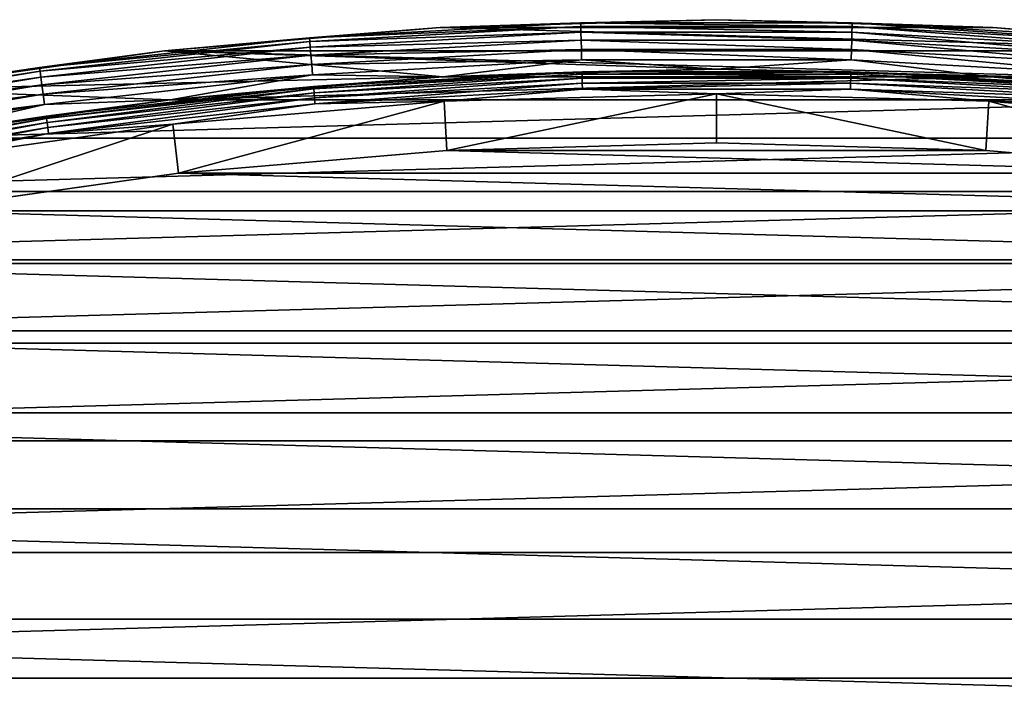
# Model space of a CAD drawing. Header units: millimetres. Extents: x -100 to 100, y -64 to 136.
# Tile 524 of 530: x -14 to 6, y 122 to 136. Entities that reach past the tile are written whole.
import ezdxf

# ---------------------------------------------------------------- set-up
doc = ezdxf.new("R2010")
doc.units = ezdxf.units.MM
doc.header["$LTSCALE"] = 159.143519
for name, color, linetype in [('393', 7, 'CONTINUOUS'), ('395', 7, 'CONTINUOUS'), ('397', 7, 'CONTINUOUS'), ('398', 7, 'CONTINUOUS'), ('399', 7, 'CONTINUOUS'), ('401', 7, 'CONTINUOUS'), ('403', 7, 'CONTINUOUS'), ('407', 7, 'CONTINUOUS'), ('408', 7, 'CONTINUOUS')]:
    doc.layers.add(name, color=color, linetype=linetype)

msp = doc.modelspace()

# ---------------------------------------------------------------- linework, layer by layer
at = {"layer": '393', "color": 7, "linetype": 'CONTINUOUS', "true_color": 0xaaaaaa}
for points in [[(-5.523, 134.145, 44.7), (0, 134.3, 44.7), (-5.466, 133.147, 44.7), (-5.523, 134.145, 44.7)], [(-5.466, 133.147, 44.7), (0, 134.3, 44.7), (0, 133.3, 44.7), (-5.466, 133.147, 44.7)], [(0, 134.3, 44.7), (5.523, 134.145, 44.7), (5.466, 133.147, 44.7), (0, 134.3, 44.7)], [(0, 133.3, 44.7), (0, 134.3, 44.7), (5.466, 133.147, 44.7), (0, 133.3, 44.7)], [(-11.029, 133.681, 44.7), (-5.523, 134.145, 44.7), (-10.916, 132.687, 44.7), (-11.029, 133.681, 44.7)], [(-10.916, 132.687, 44.7), (-5.523, 134.145, 44.7), (-5.466, 133.147, 44.7), (-10.916, 132.687, 44.7)], [(5.466, 133.147, 44.7), (5.523, 134.145, 44.7), (10.916, 132.687, 44.7), (5.466, 133.147, 44.7)], [(5.523, 134.145, 44.7), (11.029, 133.681, 44.7), (10.916, 132.687, 44.7), (5.523, 134.145, 44.7)], [(-16.5, 132.908, 44.7), (-11.029, 133.681, 44.7), (-16.333, 131.922, 44.7), (-16.5, 132.908, 44.7)], [(-16.333, 131.922, 44.7), (-11.029, 133.681, 44.7), (-10.916, 132.687, 44.7), (-16.333, 131.922, 44.7)]]:
    msp.add_3dface(points, dxfattribs=at)
at = {"layer": '395', "color": 7, "linetype": 'CONTINUOUS', "true_color": 0xaaaaaa}
for points in [[(-5.607, 135.643, 37.7), (11.196, 135.171, 37.7), (-11.196, 135.171, 37.7), (-5.607, 135.643, 37.7)], [(0, 135.8, 37.7), (5.607, 135.643, 37.7), (-5.607, 135.643, 37.7), (0, 135.8, 37.7)], [(5.607, 135.643, 37.7), (11.196, 135.171, 37.7), (-5.607, 135.643, 37.7), (5.607, 135.643, 37.7)], [(-16.751, 134.387, 37.7), (-11.196, 135.171, 37.7), (-5.551, 134.644, 37.7), (-16.751, 134.387, 37.7)], [(11.196, 135.171, 37.7), (16.751, 134.387, 37.7), (-11.196, 135.171, 37.7), (11.196, 135.171, 37.7)], [(-11.196, 135.171, 37.7), (16.751, 134.387, 37.7), (0, 134.8, 37.7), (-11.196, 135.171, 37.7)], [(-5.551, 134.644, 37.7), (-11.196, 135.171, 37.7), (0, 134.8, 37.7), (-5.551, 134.644, 37.7)], [(-11.085, 134.177, 37.7), (-16.751, 134.387, 37.7), (-5.551, 134.644, 37.7), (-11.085, 134.177, 37.7)], [(0, 134.8, 37.7), (16.751, 134.387, 37.7), (5.551, 134.644, 37.7), (0, 134.8, 37.7)], [(5.551, 134.644, 37.7), (16.751, 134.387, 37.7), (11.085, 134.177, 37.7), (5.551, 134.644, 37.7)], [(-16.583, 133.401, 37.7), (-16.751, 134.387, 37.7), (-11.085, 134.177, 37.7), (-16.583, 133.401, 37.7)]]:
    msp.add_3dface(points, dxfattribs=at)
at = {"layer": '397', "color": 7, "linetype": 'CONTINUOUS', "true_color": 0xaaaaaa}
for points in [[(-5.551, 134.644, 45.7), (-11.085, 134.177, 45.7), (5.551, 134.644, 45.7), (-5.551, 134.644, 45.7)], [(5.551, 134.644, 45.7), (-11.085, 134.177, 45.7), (11.085, 134.177, 45.7), (5.551, 134.644, 45.7)], [(0, 134.8, 45.7), (-5.551, 134.644, 45.7), (5.551, 134.644, 45.7), (0, 134.8, 45.7)], [(-11.085, 134.177, 45.7), (-16.584, 133.401, 45.7), (11.085, 134.177, 45.7), (-11.085, 134.177, 45.7)], [(11.085, 134.177, 45.7), (-16.584, 133.401, 45.7), (16.584, 133.401, 45.7), (11.085, 134.177, 45.7)], [(-16.584, 133.401, 45.7), (-22.03, 132.318, 45.7), (16.584, 133.401, 45.7), (-16.584, 133.401, 45.7)], [(16.584, 133.401, 45.7), (-22.03, 132.318, 45.7), (22.03, 132.318, 45.7), (16.584, 133.401, 45.7)], [(-22.03, 132.318, 45.7), (-27.408, 130.931, 45.7), (22.03, 132.318, 45.7), (-22.03, 132.318, 45.7)], [(22.03, 132.318, 45.7), (-27.408, 130.931, 45.7), (27.408, 130.931, 45.7), (22.03, 132.318, 45.7)], [(-27.408, 130.931, 45.7), (-32.699, 129.244, 45.7), (27.408, 130.931, 45.7), (-27.408, 130.931, 45.7)], [(27.408, 130.931, 45.7), (-32.699, 129.244, 45.7), (32.699, 129.244, 45.7), (27.408, 130.931, 45.7)], [(-32.699, 129.244, 45.7), (-37.887, 127.263, 45.7), (32.699, 129.244, 45.7), (-32.699, 129.244, 45.7)], [(32.699, 129.244, 45.7), (-37.887, 127.263, 45.7), (37.887, 127.263, 45.7), (32.699, 129.244, 45.7)], [(-37.887, 127.263, 45.7), (-42.956, 124.995, 45.7), (37.887, 127.263, 45.7), (-37.887, 127.263, 45.7)], [(37.887, 127.263, 45.7), (-42.956, 124.995, 45.7), (42.956, 124.995, 45.7), (37.887, 127.263, 45.7)], [(-42.956, 124.995, 45.7), (-47.89, 122.446, 45.7), (42.956, 124.995, 45.7), (-42.956, 124.995, 45.7)], [(42.956, 124.995, 45.7), (-47.89, 122.446, 45.7), (47.89, 122.446, 45.7), (42.956, 124.995, 45.7)], [(-47.89, 122.446, 45.7), (-52.673, 119.625, 45.7), (47.89, 122.446, 45.7), (-47.89, 122.446, 45.7)], [(47.89, 122.446, 45.7), (-52.673, 119.625, 45.7), (52.673, 119.625, 45.7), (47.89, 122.446, 45.7)]]:
    msp.add_3dface(points, dxfattribs=at)
at = {"layer": '398', "color": 7, "linetype": 'CONTINUOUS', "true_color": 0xaaaaaa}
for points in [[(-11.085, 134.177, 37.7), (-5.551, 134.644, 37.7), (-11.084, 134.178, 44.2), (-11.085, 134.177, 37.7)], [(-11.084, 134.178, 44.2), (-5.551, 134.644, 37.7), (-5.551, 134.644, 44.2), (-11.084, 134.178, 44.2)], [(-5.551, 134.644, 37.7), (0, 134.8, 37.7), (-5.551, 134.644, 44.2), (-5.551, 134.644, 37.7)], [(-5.551, 134.644, 44.2), (0, 134.8, 37.7), (0, 134.8, 44.2), (-5.551, 134.644, 44.2)], [(0, 134.8, 37.7), (5.551, 134.644, 37.7), (0, 134.8, 44.2), (0, 134.8, 37.7)], [(0, 134.8, 44.2), (5.551, 134.644, 37.7), (5.551, 134.644, 44.2), (0, 134.8, 44.2)], [(5.551, 134.644, 37.7), (11.085, 134.177, 37.7), (5.551, 134.644, 44.2), (5.551, 134.644, 37.7)], [(5.551, 134.644, 44.2), (11.085, 134.177, 37.7), (11.084, 134.178, 44.2), (5.551, 134.644, 44.2)], [(-16.583, 133.401, 44.2), (-11.085, 134.177, 37.7), (-11.084, 134.178, 44.2), (-16.583, 133.401, 44.2)], [(-16.583, 133.401, 37.7), (-11.085, 134.177, 37.7), (-16.583, 133.401, 44.2), (-16.583, 133.401, 37.7)]]:
    msp.add_3dface(points, dxfattribs=at)
at = {"layer": '399', "color": 7, "linetype": 'CONTINUOUS', "true_color": 0xaaaaaa}
for points in [[(-5.607, 135.643, 37.7), (-11.196, 135.171, 37.7), (-5.607, 135.643, 44.7), (-5.607, 135.643, 37.7)], [(-5.607, 135.643, 44.7), (-11.196, 135.171, 37.7), (-11.196, 135.171, 44.7), (-5.607, 135.643, 44.7)], [(0, 135.8, 37.7), (-5.607, 135.643, 37.7), (0, 135.8, 44.7), (0, 135.8, 37.7)], [(0, 135.8, 44.7), (-5.607, 135.643, 37.7), (-5.607, 135.643, 44.7), (0, 135.8, 44.7)], [(5.607, 135.643, 37.7), (0, 135.8, 37.7), (5.607, 135.643, 44.7), (5.607, 135.643, 37.7)], [(5.607, 135.643, 44.7), (0, 135.8, 37.7), (0, 135.8, 44.7), (5.607, 135.643, 44.7)], [(11.196, 135.171, 37.7), (5.607, 135.643, 37.7), (11.196, 135.171, 44.7), (11.196, 135.171, 37.7)], [(11.196, 135.171, 44.7), (5.607, 135.643, 37.7), (5.607, 135.643, 44.7), (11.196, 135.171, 44.7)], [(-11.196, 135.171, 37.7), (-16.751, 134.387, 37.7), (-11.196, 135.171, 44.7), (-11.196, 135.171, 37.7)], [(-11.196, 135.171, 44.7), (-16.751, 134.387, 37.7), (-16.751, 134.387, 44.7), (-11.196, 135.171, 44.7)]]:
    msp.add_3dface(points, dxfattribs=at)
at = {"layer": '401', "color": 7, "linetype": 'CONTINUOUS', "true_color": 0xaaaaaa}
for points in [[(-5.607, 135.643, 44.7), (-11.196, 135.171, 44.7), (-8.256, 135.434, 44.921), (-5.607, 135.643, 44.7)], [(-5.607, 135.643, 44.7), (-8.256, 135.434, 44.921), (-2.755, 135.737, 44.921), (-5.607, 135.643, 44.7)], [(-8.256, 135.434, 44.921), (-2.753, 135.663, 45.133), (-2.755, 135.737, 44.921), (-8.256, 135.434, 44.921)], [(-8.25, 135.36, 45.133), (-2.753, 135.663, 45.133), (-8.256, 135.434, 44.921), (-8.25, 135.36, 45.133)], [(-8.25, 135.36, 45.133), (-2.749, 135.544, 45.323), (-2.753, 135.663, 45.133), (-8.25, 135.36, 45.133)], [(0, 135.8, 44.7), (-5.607, 135.643, 44.7), (-2.755, 135.737, 44.921), (0, 135.8, 44.7)], [(0, 135.8, 44.7), (-2.755, 135.737, 44.921), (2.755, 135.737, 44.921), (0, 135.8, 44.7)], [(-2.753, 135.663, 45.133), (2.753, 135.663, 45.133), (-2.755, 135.737, 44.921), (-2.753, 135.663, 45.133)], [(-2.755, 135.737, 44.921), (2.753, 135.663, 45.133), (2.755, 135.737, 44.921), (-2.755, 135.737, 44.921)], [(-2.749, 135.544, 45.323), (2.749, 135.544, 45.323), (-2.753, 135.663, 45.133), (-2.749, 135.544, 45.323)], [(-2.753, 135.663, 45.133), (2.749, 135.544, 45.323), (2.753, 135.663, 45.133), (-2.753, 135.663, 45.133)], [(5.607, 135.643, 44.7), (0, 135.8, 44.7), (2.755, 135.737, 44.921), (5.607, 135.643, 44.7)], [(2.749, 135.544, 45.323), (8.24, 135.241, 45.323), (2.753, 135.663, 45.133), (2.749, 135.544, 45.323)], [(2.753, 135.663, 45.133), (8.25, 135.36, 45.133), (2.755, 135.737, 44.921), (2.753, 135.663, 45.133)], [(2.753, 135.663, 45.133), (8.24, 135.241, 45.323), (8.25, 135.36, 45.133), (2.753, 135.663, 45.133)], [(5.607, 135.643, 44.7), (2.755, 135.737, 44.921), (8.256, 135.434, 44.921), (5.607, 135.643, 44.7)], [(2.755, 135.737, 44.921), (8.25, 135.36, 45.133), (8.256, 135.434, 44.921), (2.755, 135.737, 44.921)], [(11.196, 135.171, 44.7), (5.607, 135.643, 44.7), (8.256, 135.434, 44.921), (11.196, 135.171, 44.7)], [(-11.196, 135.171, 44.7), (-13.732, 134.828, 44.921), (-8.256, 135.434, 44.921), (-11.196, 135.171, 44.7)], [(-13.732, 134.828, 44.921), (-8.25, 135.36, 45.133), (-8.256, 135.434, 44.921), (-13.732, 134.828, 44.921)], [(-8.24, 135.241, 45.323), (-2.749, 135.544, 45.323), (-8.25, 135.36, 45.133), (-8.24, 135.241, 45.323)], [(-8.24, 135.241, 45.323), (-2.745, 135.386, 45.482), (-2.749, 135.544, 45.323), (-8.24, 135.241, 45.323)], [(-2.745, 135.386, 45.482), (2.745, 135.386, 45.482), (-2.749, 135.544, 45.323), (-2.745, 135.386, 45.482)], [(-2.749, 135.544, 45.323), (2.745, 135.386, 45.482), (2.749, 135.544, 45.323), (-2.749, 135.544, 45.323)], [(2.745, 135.386, 45.482), (8.227, 135.084, 45.482), (2.749, 135.544, 45.323), (2.745, 135.386, 45.482)], [(2.749, 135.544, 45.323), (8.227, 135.084, 45.482), (8.24, 135.241, 45.323), (2.749, 135.544, 45.323)], [(-13.722, 134.755, 45.133), (-8.25, 135.36, 45.133), (-13.732, 134.828, 44.921), (-13.722, 134.755, 45.133)], [(-13.722, 134.755, 45.133), (-8.24, 135.241, 45.323), (-8.25, 135.36, 45.133), (-13.722, 134.755, 45.133)], [(-13.705, 134.637, 45.323), (-8.24, 135.241, 45.323), (-13.722, 134.755, 45.133), (-13.705, 134.637, 45.323)], [(-13.705, 134.637, 45.323), (-8.227, 135.084, 45.482), (-8.24, 135.241, 45.323), (-13.705, 134.637, 45.323)], [(-8.227, 135.084, 45.482), (-2.745, 135.386, 45.482), (-8.24, 135.241, 45.323), (-8.227, 135.084, 45.482)], [(-8.227, 135.084, 45.482), (-2.74, 135.196, 45.601), (-2.745, 135.386, 45.482), (-8.227, 135.084, 45.482)], [(-2.74, 135.196, 45.601), (2.74, 135.196, 45.601), (-2.745, 135.386, 45.482), (-2.74, 135.196, 45.601)], [(-2.745, 135.386, 45.482), (2.74, 135.196, 45.601), (2.745, 135.386, 45.482), (-2.745, 135.386, 45.482)], [(2.74, 135.196, 45.601), (8.211, 134.894, 45.601), (2.745, 135.386, 45.482), (2.74, 135.196, 45.601)], [(2.745, 135.386, 45.482), (8.211, 134.894, 45.601), (8.227, 135.084, 45.482), (2.745, 135.386, 45.482)], [(-11.196, 135.171, 44.7), (-16.751, 134.387, 44.7), (-13.732, 134.828, 44.921), (-11.196, 135.171, 44.7)], [(-13.684, 134.48, 45.482), (-8.227, 135.084, 45.482), (-13.705, 134.637, 45.323), (-13.684, 134.48, 45.482)], [(-13.684, 134.48, 45.482), (-8.211, 134.894, 45.601), (-8.227, 135.084, 45.482), (-13.684, 134.48, 45.482)], [(-8.211, 134.894, 45.601), (-2.74, 135.196, 45.601), (-8.227, 135.084, 45.482), (-8.211, 134.894, 45.601)], [(-8.211, 134.894, 45.601), (-2.734, 134.985, 45.675), (-2.74, 135.196, 45.601), (-8.211, 134.894, 45.601)], [(-2.734, 134.985, 45.675), (2.734, 134.985, 45.675), (-2.74, 135.196, 45.601), (-2.734, 134.985, 45.675)], [(-2.74, 135.196, 45.601), (2.734, 134.985, 45.675), (2.74, 135.196, 45.601), (-2.74, 135.196, 45.601)], [(2.734, 134.985, 45.675), (8.194, 134.684, 45.675), (2.74, 135.196, 45.601), (2.734, 134.985, 45.675)], [(2.74, 135.196, 45.601), (8.194, 134.684, 45.675), (8.211, 134.894, 45.601), (2.74, 135.196, 45.601)], [(-13.658, 134.292, 45.601), (-8.211, 134.894, 45.601), (-13.684, 134.48, 45.482), (-13.658, 134.292, 45.601)], [(-13.658, 134.292, 45.601), (-8.194, 134.684, 45.675), (-8.211, 134.894, 45.601), (-13.658, 134.292, 45.601)], [(-8.194, 134.684, 45.675), (-2.734, 134.985, 45.675), (-8.211, 134.894, 45.601), (-8.194, 134.684, 45.675)], [(-8.194, 134.684, 45.675), (-5.551, 134.644, 45.7), (-2.734, 134.985, 45.675), (-8.194, 134.684, 45.675)], [(-5.551, 134.644, 45.7), (0, 134.8, 45.7), (-2.734, 134.985, 45.675), (-5.551, 134.644, 45.7)], [(-2.734, 134.985, 45.675), (0, 134.8, 45.7), (2.734, 134.985, 45.675), (-2.734, 134.985, 45.675)], [(0, 134.8, 45.7), (5.551, 134.644, 45.7), (2.734, 134.985, 45.675), (0, 134.8, 45.7)], [(2.734, 134.985, 45.675), (5.551, 134.644, 45.7), (8.194, 134.684, 45.675), (2.734, 134.985, 45.675)], [(-16.751, 134.387, 44.7), (-19.166, 133.921, 44.921), (-13.732, 134.828, 44.921), (-16.751, 134.387, 44.7)], [(-19.166, 133.921, 44.921), (-13.722, 134.755, 45.133), (-13.732, 134.828, 44.921), (-19.166, 133.921, 44.921)], [(-19.152, 133.848, 45.133), (-13.722, 134.755, 45.133), (-19.166, 133.921, 44.921), (-19.152, 133.848, 45.133)], [(-19.152, 133.848, 45.133), (-13.705, 134.637, 45.323), (-13.722, 134.755, 45.133), (-19.152, 133.848, 45.133)], [(-19.129, 133.731, 45.323), (-13.705, 134.637, 45.323), (-19.152, 133.848, 45.133), (-19.129, 133.731, 45.323)], [(-19.129, 133.731, 45.323), (-13.684, 134.48, 45.482), (-13.705, 134.637, 45.323), (-19.129, 133.731, 45.323)], [(-13.629, 134.082, 45.675), (-8.194, 134.684, 45.675), (-13.658, 134.292, 45.601), (-13.629, 134.082, 45.675)], [(-13.629, 134.082, 45.675), (-11.085, 134.177, 45.7), (-8.194, 134.684, 45.675), (-13.629, 134.082, 45.675)], [(-11.085, 134.177, 45.7), (-5.551, 134.644, 45.7), (-8.194, 134.684, 45.675), (-11.085, 134.177, 45.7)], [(5.551, 134.644, 45.7), (11.085, 134.177, 45.7), (8.194, 134.684, 45.675), (5.551, 134.644, 45.7)], [(-19.099, 133.576, 45.482), (-13.684, 134.48, 45.482), (-19.129, 133.731, 45.323), (-19.099, 133.576, 45.482)], [(-19.099, 133.576, 45.482), (-13.658, 134.292, 45.601), (-13.684, 134.48, 45.482), (-19.099, 133.576, 45.482)], [(-19.063, 133.39, 45.601), (-13.658, 134.292, 45.601), (-19.099, 133.576, 45.482), (-19.063, 133.39, 45.601)], [(-19.063, 133.39, 45.601), (-13.629, 134.082, 45.675), (-13.658, 134.292, 45.601), (-19.063, 133.39, 45.601)], [(-19.022, 133.182, 45.675), (-13.629, 134.082, 45.675), (-19.063, 133.39, 45.601), (-19.022, 133.182, 45.675)], [(-19.022, 133.182, 45.675), (-16.584, 133.401, 45.7), (-13.629, 134.082, 45.675), (-19.022, 133.182, 45.675)], [(-16.584, 133.401, 45.7), (-11.085, 134.177, 45.7), (-13.629, 134.082, 45.675), (-16.584, 133.401, 45.7)]]:
    msp.add_3dface(points, dxfattribs=at)
at = {"layer": '403', "color": 7, "linetype": 'CONTINUOUS', "true_color": 0xaaaaaa}
for points in [[(-11.084, 134.178, 44.2), (-5.551, 134.644, 44.2), (-8.174, 134.445, 44.329), (-11.084, 134.178, 44.2)], [(-8.174, 134.445, 44.329), (-5.551, 134.644, 44.2), (-2.727, 134.746, 44.329), (-8.174, 134.445, 44.329)], [(-8.174, 134.445, 44.329), (-2.727, 134.746, 44.329), (-8.17, 134.395, 44.45), (-8.174, 134.445, 44.329)], [(-8.17, 134.395, 44.45), (-2.727, 134.746, 44.329), (-2.726, 134.696, 44.45), (-8.17, 134.395, 44.45)], [(-8.17, 134.395, 44.45), (-2.726, 134.696, 44.45), (-8.163, 134.316, 44.553), (-8.17, 134.395, 44.45)], [(-8.163, 134.316, 44.553), (-2.726, 134.696, 44.45), (-2.724, 134.616, 44.553), (-8.163, 134.316, 44.553)], [(-5.551, 134.644, 44.2), (0, 134.8, 44.2), (-2.727, 134.746, 44.329), (-5.551, 134.644, 44.2)], [(-2.727, 134.746, 44.329), (0, 134.8, 44.2), (2.727, 134.746, 44.329), (-2.727, 134.746, 44.329)], [(-2.727, 134.746, 44.329), (2.727, 134.746, 44.329), (-2.726, 134.696, 44.45), (-2.727, 134.746, 44.329)], [(-2.726, 134.696, 44.45), (2.727, 134.746, 44.329), (2.726, 134.696, 44.45), (-2.726, 134.696, 44.45)], [(-2.726, 134.696, 44.45), (2.726, 134.696, 44.45), (-2.724, 134.616, 44.553), (-2.726, 134.696, 44.45)], [(-2.724, 134.616, 44.553), (2.726, 134.696, 44.45), (2.724, 134.616, 44.553), (-2.724, 134.616, 44.553)], [(0, 134.8, 44.2), (5.551, 134.644, 44.2), (2.727, 134.746, 44.329), (0, 134.8, 44.2)], [(2.726, 134.696, 44.45), (8.17, 134.395, 44.45), (2.724, 134.616, 44.553), (2.726, 134.696, 44.45)], [(2.727, 134.746, 44.329), (8.174, 134.445, 44.329), (2.726, 134.696, 44.45), (2.727, 134.746, 44.329)], [(2.726, 134.696, 44.45), (8.174, 134.445, 44.329), (8.17, 134.395, 44.45), (2.726, 134.696, 44.45)], [(2.727, 134.746, 44.329), (5.551, 134.644, 44.2), (8.174, 134.445, 44.329), (2.727, 134.746, 44.329)], [(5.551, 134.644, 44.2), (11.084, 134.178, 44.2), (8.174, 134.445, 44.329), (5.551, 134.644, 44.2)], [(-13.596, 133.845, 44.329), (-11.084, 134.178, 44.2), (-8.174, 134.445, 44.329), (-13.596, 133.845, 44.329)], [(-13.596, 133.845, 44.329), (-8.174, 134.445, 44.329), (-13.589, 133.796, 44.45), (-13.596, 133.845, 44.329)], [(-13.589, 133.796, 44.45), (-8.174, 134.445, 44.329), (-8.17, 134.395, 44.45), (-13.589, 133.796, 44.45)], [(-8.163, 134.316, 44.553), (-2.724, 134.616, 44.553), (-8.155, 134.213, 44.633), (-8.163, 134.316, 44.553)], [(-8.155, 134.213, 44.633), (-2.724, 134.616, 44.553), (-2.721, 134.513, 44.633), (-8.155, 134.213, 44.633)], [(-8.155, 134.213, 44.633), (-2.721, 134.513, 44.633), (-8.145, 134.093, 44.683), (-8.155, 134.213, 44.633)], [(-8.145, 134.093, 44.683), (-2.721, 134.513, 44.633), (-2.718, 134.392, 44.683), (-8.145, 134.093, 44.683)], [(-2.724, 134.616, 44.553), (2.724, 134.616, 44.553), (-2.721, 134.513, 44.633), (-2.724, 134.616, 44.553)], [(-2.721, 134.513, 44.633), (2.724, 134.616, 44.553), (2.721, 134.513, 44.633), (-2.721, 134.513, 44.633)], [(-2.721, 134.513, 44.633), (2.721, 134.513, 44.633), (-2.718, 134.392, 44.683), (-2.721, 134.513, 44.633)], [(-2.718, 134.392, 44.683), (2.721, 134.513, 44.633), (2.718, 134.392, 44.683), (-2.718, 134.392, 44.683)], [(2.721, 134.513, 44.633), (8.155, 134.213, 44.633), (2.718, 134.392, 44.683), (2.721, 134.513, 44.633)], [(2.724, 134.616, 44.553), (8.163, 134.316, 44.553), (2.721, 134.513, 44.633), (2.724, 134.616, 44.553)], [(2.721, 134.513, 44.633), (8.163, 134.316, 44.553), (8.155, 134.213, 44.633), (2.721, 134.513, 44.633)], [(2.724, 134.616, 44.553), (8.17, 134.395, 44.45), (8.163, 134.316, 44.553), (2.724, 134.616, 44.553)], [(-13.589, 133.796, 44.45), (-8.17, 134.395, 44.45), (-13.578, 133.717, 44.553), (-13.589, 133.796, 44.45)], [(-13.578, 133.717, 44.553), (-8.17, 134.395, 44.45), (-8.163, 134.316, 44.553), (-13.578, 133.717, 44.553)], [(-13.578, 133.717, 44.553), (-8.163, 134.316, 44.553), (-13.564, 133.614, 44.633), (-13.578, 133.717, 44.553)], [(-13.564, 133.614, 44.633), (-8.163, 134.316, 44.553), (-8.155, 134.213, 44.633), (-13.564, 133.614, 44.633)], [(-5.523, 134.145, 44.7), (-8.145, 134.093, 44.683), (-2.718, 134.392, 44.683), (-5.523, 134.145, 44.7)], [(0, 134.3, 44.7), (-5.523, 134.145, 44.7), (-2.718, 134.392, 44.683), (0, 134.3, 44.7)], [(0, 134.3, 44.7), (-2.718, 134.392, 44.683), (2.718, 134.392, 44.683), (0, 134.3, 44.7)], [(5.523, 134.145, 44.7), (0, 134.3, 44.7), (2.718, 134.392, 44.683), (5.523, 134.145, 44.7)], [(5.523, 134.145, 44.7), (2.718, 134.392, 44.683), (8.145, 134.093, 44.683), (5.523, 134.145, 44.7)], [(2.718, 134.392, 44.683), (8.155, 134.213, 44.633), (8.145, 134.093, 44.683), (2.718, 134.392, 44.683)], [(-16.583, 133.401, 44.2), (-11.084, 134.178, 44.2), (-13.596, 133.845, 44.329), (-16.583, 133.401, 44.2)], [(-13.564, 133.614, 44.633), (-8.155, 134.213, 44.633), (-13.547, 133.495, 44.683), (-13.564, 133.614, 44.633)], [(-13.547, 133.495, 44.683), (-8.155, 134.213, 44.633), (-8.145, 134.093, 44.683), (-13.547, 133.495, 44.683)], [(-11.029, 133.681, 44.7), (-13.547, 133.495, 44.683), (-8.145, 134.093, 44.683), (-11.029, 133.681, 44.7)], [(-5.523, 134.145, 44.7), (-11.029, 133.681, 44.7), (-8.145, 134.093, 44.683), (-5.523, 134.145, 44.7)], [(11.029, 133.681, 44.7), (5.523, 134.145, 44.7), (8.145, 134.093, 44.683), (11.029, 133.681, 44.7)], [(-18.976, 132.947, 44.329), (-16.583, 133.401, 44.2), (-13.596, 133.845, 44.329), (-18.976, 132.947, 44.329)], [(-18.976, 132.947, 44.329), (-13.596, 133.845, 44.329), (-18.967, 132.898, 44.45), (-18.976, 132.947, 44.329)], [(-18.967, 132.898, 44.45), (-13.596, 133.845, 44.329), (-13.589, 133.796, 44.45), (-18.967, 132.898, 44.45)], [(-18.967, 132.898, 44.45), (-13.589, 133.796, 44.45), (-18.951, 132.82, 44.553), (-18.967, 132.898, 44.45)], [(-18.951, 132.82, 44.553), (-13.589, 133.796, 44.45), (-13.578, 133.717, 44.553), (-18.951, 132.82, 44.553)], [(-18.951, 132.82, 44.553), (-13.578, 133.717, 44.553), (-18.931, 132.718, 44.633), (-18.951, 132.82, 44.553)], [(-18.931, 132.718, 44.633), (-13.578, 133.717, 44.553), (-13.564, 133.614, 44.633), (-18.931, 132.718, 44.633)], [(-11.029, 133.681, 44.7), (-16.5, 132.908, 44.7), (-13.547, 133.495, 44.683), (-11.029, 133.681, 44.7)], [(-18.931, 132.718, 44.633), (-13.564, 133.614, 44.633), (-18.908, 132.6, 44.683), (-18.931, 132.718, 44.633)], [(-18.908, 132.6, 44.683), (-13.564, 133.614, 44.633), (-13.547, 133.495, 44.683), (-18.908, 132.6, 44.683)], [(-16.5, 132.908, 44.7), (-18.908, 132.6, 44.683), (-13.547, 133.495, 44.683), (-16.5, 132.908, 44.7)]]:
    msp.add_3dface(points, dxfattribs=at)
at = {"layer": '407', "color": 7, "linetype": 'CONTINUOUS'}
for points in [[(0, 133.3, 36.7), (5.467, 133.147, 36.7), (-5.467, 133.147, 36.7), (0, 133.3, 36.7)], [(-5.467, 133.147, 36.7), (10.916, 132.687, 36.7), (-10.916, 132.687, 36.7), (-5.467, 133.147, 36.7)], [(5.467, 133.147, 36.7), (10.916, 132.687, 36.7), (-5.467, 133.147, 36.7), (5.467, 133.147, 36.7)], [(-10.916, 132.687, 36.7), (16.332, 131.922, 36.7), (-16.332, 131.922, 36.7), (-10.916, 132.687, 36.7)], [(10.916, 132.687, 36.7), (16.332, 131.922, 36.7), (-10.916, 132.687, 36.7), (10.916, 132.687, 36.7)], [(-16.332, 131.922, 36.7), (21.696, 130.855, 36.7), (-21.696, 130.855, 36.7), (-16.332, 131.922, 36.7)], [(16.332, 131.922, 36.7), (21.696, 130.855, 36.7), (-16.332, 131.922, 36.7), (16.332, 131.922, 36.7)], [(-21.696, 130.855, 36.7), (26.991, 129.49, 36.7), (-26.991, 129.49, 36.7), (-21.696, 130.855, 36.7)], [(21.696, 130.855, 36.7), (26.991, 129.49, 36.7), (-21.696, 130.855, 36.7), (21.696, 130.855, 36.7)], [(-26.991, 129.49, 36.7), (32.202, 127.829, 36.7), (-32.202, 127.829, 36.7), (-26.991, 129.49, 36.7)], [(26.991, 129.49, 36.7), (32.202, 127.829, 36.7), (-26.991, 129.49, 36.7), (26.991, 129.49, 36.7)], [(-32.202, 127.829, 36.7), (37.312, 125.878, 36.7), (-37.312, 125.878, 36.7), (-32.202, 127.829, 36.7)], [(32.202, 127.829, 36.7), (37.312, 125.878, 36.7), (-32.202, 127.829, 36.7), (32.202, 127.829, 36.7)], [(-37.312, 125.878, 36.7), (42.303, 123.645, 36.7), (-42.303, 123.645, 36.7), (-37.312, 125.878, 36.7)], [(37.312, 125.878, 36.7), (42.303, 123.645, 36.7), (-37.312, 125.878, 36.7), (37.312, 125.878, 36.7)], [(-42.303, 123.645, 36.7), (47.163, 121.134, 36.7), (-47.163, 121.134, 36.7), (-42.303, 123.645, 36.7)], [(42.303, 123.645, 36.7), (47.163, 121.134, 36.7), (-42.303, 123.645, 36.7), (42.303, 123.645, 36.7)]]:
    msp.add_3dface(points, dxfattribs=at)
at = {"layer": '408', "color": 7, "linetype": 'CONTINUOUS'}
for points in [[(-5.466, 133.147, 44.7), (0, 133.3, 44.7), (-5.467, 133.147, 36.7), (-5.466, 133.147, 44.7)], [(0, 133.3, 44.7), (0, 133.3, 36.7), (-5.467, 133.147, 36.7), (0, 133.3, 44.7)], [(0, 133.3, 44.7), (5.466, 133.147, 44.7), (0, 133.3, 36.7), (0, 133.3, 44.7)], [(5.466, 133.147, 44.7), (5.467, 133.147, 36.7), (0, 133.3, 36.7), (5.466, 133.147, 44.7)], [(-10.916, 132.687, 44.7), (-5.466, 133.147, 44.7), (-10.916, 132.687, 36.7), (-10.916, 132.687, 44.7)], [(-5.466, 133.147, 44.7), (-5.467, 133.147, 36.7), (-10.916, 132.687, 36.7), (-5.466, 133.147, 44.7)], [(5.466, 133.147, 44.7), (10.916, 132.687, 44.7), (5.467, 133.147, 36.7), (5.466, 133.147, 44.7)], [(10.916, 132.687, 44.7), (10.916, 132.687, 36.7), (5.467, 133.147, 36.7), (10.916, 132.687, 44.7)], [(-16.333, 131.922, 44.7), (-10.916, 132.687, 44.7), (-16.332, 131.922, 36.7), (-16.333, 131.922, 44.7)], [(-10.916, 132.687, 44.7), (-10.916, 132.687, 36.7), (-16.332, 131.922, 36.7), (-10.916, 132.687, 44.7)]]:
    msp.add_3dface(points, dxfattribs=at)

doc.saveas('drawing.dxf')
